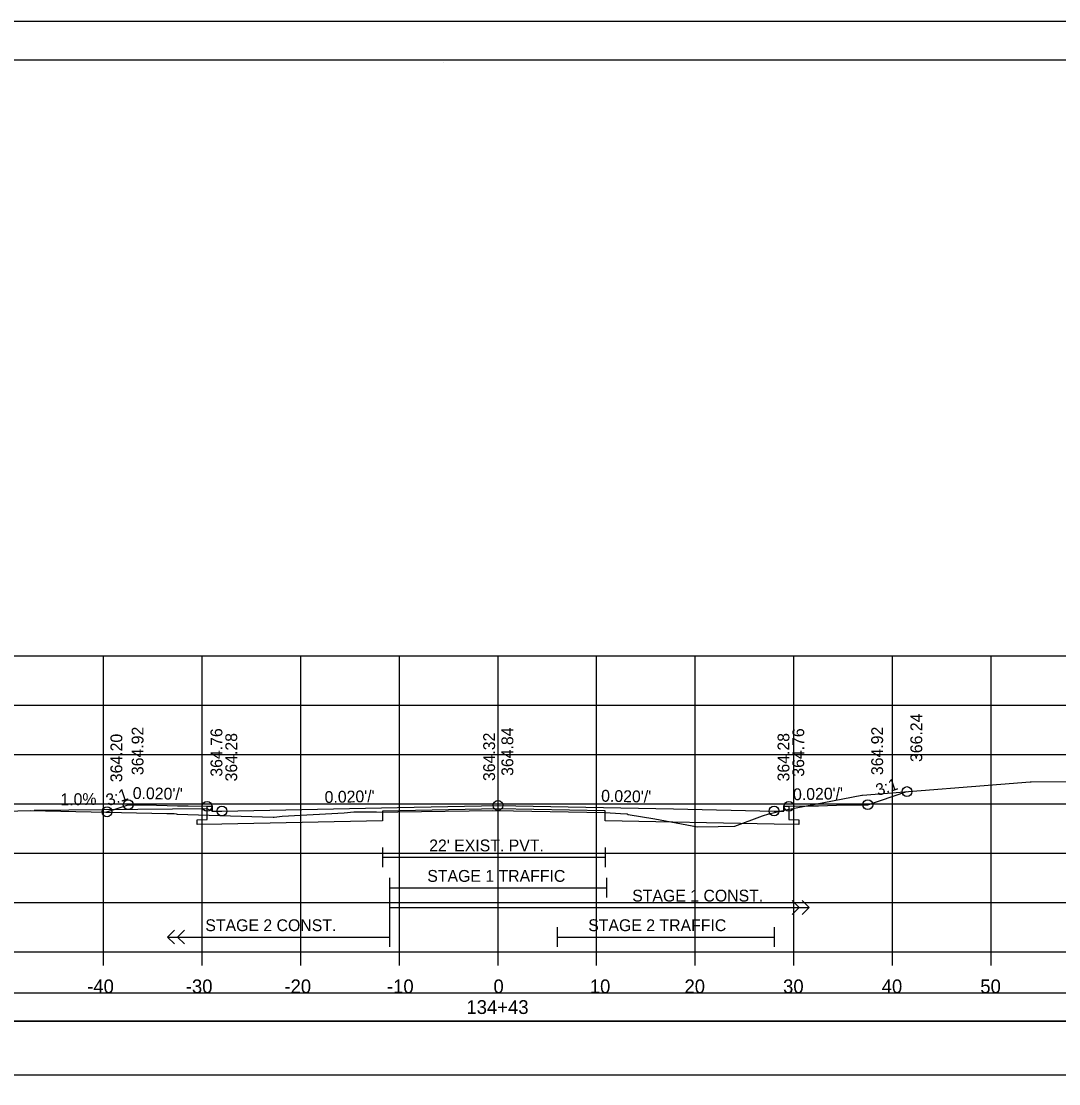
# Model space of a CAD drawing. Extents: x 1368122 to 1710785, y 373130 to 557566.
# Drawn here: x 1368640.5 to 1368745.7, y 378142.7 to 378250.4 of the extents above; entities that cross this region are included whole.
import ezdxf

# ---------------------------------------------------------------- set-up
doc = ezdxf.new("R2010")
doc.units = 0
for name, color, linetype in [('R_Alt Surface', 7, 'Continuous'), ('R_Axis', 7, 'Continuous'), ('R_Axis Annot', 7, 'Continuous'), ('R_Border', 7, 'Continuous'), ('R_Drive', 7, 'Continuous'), ('R_Exist Surface', 7, 'Continuous'), ('R_Fin Surface', 7, 'Continuous'), ('R_Grid', 7, 'Continuous'), ('R_No Plot', 7, 'Continuous'), ('R_Striping', 7, 'Continuous'), ('R_Water', 7, 'Continuous'), ('R_Xsect Elev', 7, 'Continuous'), ('R_Xsect Slope', 7, 'Continuous')]:
    doc.layers.add(name, color=color, linetype=linetype)

msp = doc.modelspace()

# ---------------------------------------------------------------- linework, layer by layer
msp.add_lwpolyline([(1368539.73, 378143.61), (1368838.03, 378143.61), (1368838.03, 378149.02), (1368539.73, 378149.02)], close=True)
at = {"layer": 'R_Alt Surface'}
for points in [[(1368718.38, 378170.84), (1368718.38, 378169.5), (1368719.38, 378169.48), (1368719.38, 378168.98), (1368716.88, 378169.03), (1368699.75, 378169.37), (1368699.75, 378170.37), (1368688.88, 378170.59), (1368677.15, 378170.36), (1368677.15, 378169.36), (1368660.88, 378169.03), (1368658.38, 378168.98), (1368658.38, 378169.48), (1368659.38, 378169.5), (1368659.38, 378170.84)], [(1368677.15, 378166.67), (1368677.15, 378164.67)], [(1368699.75, 378166.67), (1368699.75, 378164.67)], [(1368677.15, 378165.67), (1368699.75, 378165.67)]]:
    msp.add_lwpolyline(points, dxfattribs=at)
msp.add_lwpolyline([(1368539.73, 378149.08), (1368838.03, 378149.08), (1368838.03, 378151.89), (1368539.73, 378151.89)], close=True, dxfattribs=at)
at = {"layer": 'R_Axis'}
for p, q in [((1368538.88, 378156.08), (1368838.88, 378156.08)), ((1368648.88, 378154.68), (1368648.88, 378156.08)), ((1368658.88, 378154.68), (1368658.88, 378156.08)), ((1368668.88, 378154.68), (1368668.88, 378156.08)), ((1368678.88, 378154.68), (1368678.88, 378156.08)), ((1368688.88, 378154.68), (1368688.88, 378156.08)), ((1368698.88, 378154.68), (1368698.88, 378156.08)), ((1368708.88, 378154.68), (1368708.88, 378156.08)), ((1368718.88, 378154.68), (1368718.88, 378156.08)), ((1368728.88, 378154.68), (1368728.88, 378156.08)), ((1368738.88, 378154.68), (1368738.88, 378156.08))]:
    msp.add_line(p, q, dxfattribs=at)
at = {"layer": 'R_Border'}
for p, q in [((1368530.88, 378246.54), (1368847.06, 378246.54)), ((1368683.4, 378246.28), (1368683.4, 378246.28)), ((1368683.4, 378246.28), (1368683.4, 378246.28))]:
    msp.add_line(p, q, dxfattribs=at)
at = {"layer": 'R_Drive'}
for p, q in [((1368659.38, 378170.59), (1368641.84, 378170.42)), ((1368659.88, 378170.34), (1368659.38, 378170.59))]:
    msp.add_line(p, q, dxfattribs=at)
at = {"layer": 'R_Exist Surface'}
msp.add_lwpolyline([(1368636.3, 378170.29), (1368641.48, 378170.42), (1368655.29, 378170.11), (1368656.05, 378170.1), (1368656.23, 378170.07), (1368656.34, 378170.05), (1368666.09, 378169.72), (1368666.19, 378169.73), (1368666.99, 378169.83), (1368673.29, 378170.19), (1368674.27, 378170.28), (1368676.55, 378170.27), (1368677.15, 378170.26), (1368678.73, 378170.29), (1368688.37, 378170.41), (1368690.46, 378170.38), (1368699.75, 378170.21), (1368701.3, 378170.12), (1368701.98, 378170.07), (1368702.08, 378170.02), (1368704.77, 378169.57), (1368709.11, 378168.76), (1368711.22, 378168.79), (1368712.9, 378168.81), (1368715.69, 378169.87), (1368716.35, 378170.08), (1368718.06, 378170.48), (1368725.77, 378171.96), (1368725.84, 378171.96), (1368742.84, 378173.31), (1368742.94, 378173.31), (1368749.22, 378173.36)], dxfattribs=at)
at = {"layer": 'R_Fin Surface'}
msp.add_lwpolyline([(1368649.12, 378170.25), (1368650.07, 378170.56), (1368651.38, 378171), (1368653.2, 378170.97), (1368656.38, 378170.9), (1368657.47, 378170.88), (1368659.38, 378170.84), (1368659.56, 378170.84), (1368659.88, 378170.84), (1368659.88, 378170.52), (1368659.88, 378170.34), (1368660.25, 378170.35), (1368660.88, 378170.36), (1368678.69, 378170.72), (1368688.88, 378170.92), (1368706.69, 378170.57), (1368716.88, 378170.36), (1368717.52, 378170.35), (1368717.88, 378170.34), (1368717.88, 378170.66), (1368717.88, 378170.84), (1368718.06, 378170.84), (1368718.38, 378170.84), (1368720.29, 378170.88), (1368721.38, 378170.9), (1368723.2, 378170.94), (1368726.38, 378171), (1368727.68, 378171.44), (1368730.35, 378172.33)], dxfattribs=at)
at = {"layer": 'R_Grid'}
for p, q in [((1368538.88, 378186.08), (1368838.88, 378186.08)), ((1368648.88, 378156.08), (1368648.88, 378186.08)), ((1368658.88, 378156.08), (1368658.88, 378186.08)), ((1368668.88, 378156.08), (1368668.88, 378186.08)), ((1368678.88, 378156.08), (1368678.88, 378186.08)), ((1368688.88, 378156.08), (1368688.88, 378186.08)), ((1368698.88, 378156.08), (1368698.88, 378186.08)), ((1368708.88, 378156.08), (1368708.88, 378186.08)), ((1368718.88, 378156.08), (1368718.88, 378186.08)), ((1368728.88, 378156.08), (1368728.88, 378186.08)), ((1368738.88, 378156.08), (1368738.88, 378186.08)), ((1368538.88, 378181.08), (1368838.88, 378181.08)), ((1368538.88, 378176.08), (1368838.88, 378176.08)), ((1368538.88, 378171.08), (1368838.88, 378171.08)), ((1368538.88, 378166.08), (1368838.88, 378166.08)), ((1368538.88, 378161.08), (1368838.88, 378161.08)), ((1368538.88, 378156.08), (1368838.88, 378156.08))]:
    msp.add_line(p, q, dxfattribs=at)
at = {"layer": 'R_No Plot'}
msp.add_line((1368518.48, 378250.44), (1368851.81, 378250.44), dxfattribs=at)
for points in [[(1368518.47, 378250.44), (1368851.81, 378250.44), (1368851.81, 378037.1), (1368518.47, 378037.1)], [(1368764.8, 378246.54), (1368784.42, 378246.54), (1368784.42, 378236.66), (1368800.53, 378236.66), (1368823.73, 378236.66), (1368823.85, 378208.51), (1368847.06, 378208.51), (1368847.06, 378041.08), (1368530.88, 378041.08), (1368530.88, 378246.54)]]:
    msp.add_lwpolyline(points, close=True, dxfattribs=at)
for centre in [(1368730.35, 378172.33), (1368651.38, 378171), (1368659.38, 378170.84), (1368688.88, 378170.92), (1368718.38, 378170.84), (1368726.38, 378171), (1368649.23, 378170.28), (1368660.88, 378170.36), (1368716.88, 378170.36)]:
    msp.add_circle(centre, 0.5, dxfattribs=at)
at = {"layer": 'R_Striping'}
for p, q in [((1368719.42, 378160.58), (1368718.71, 378161.29)), ((1368720.42, 378160.58), (1368719.71, 378161.29)), ((1368718.71, 378159.88), (1368719.42, 378160.58)), ((1368719.71, 378159.88), (1368720.42, 378160.58)), ((1368655.38, 378157.58), (1368656.09, 378158.29)), ((1368656.38, 378157.58), (1368657.09, 378158.29)), ((1368655.38, 378157.58), (1368677.88, 378157.58)), ((1368656.09, 378156.88), (1368655.38, 378157.58)), ((1368657.09, 378156.88), (1368656.38, 378157.58))]:
    msp.add_line(p, q, dxfattribs=at)
for points in [[(1368677.88, 378163.58), (1368677.88, 378156.58)], [(1368699.88, 378163.58), (1368699.88, 378161.58)], [(1368677.88, 378162.58), (1368699.88, 378162.58)], [(1368677.88, 378160.58), (1368720.42, 378160.58)], [(1368694.88, 378158.58), (1368694.88, 378156.58)], [(1368716.88, 378158.58), (1368716.88, 378156.58)], [(1368694.88, 378157.58), (1368716.88, 378157.58)]]:
    msp.add_lwpolyline(points, dxfattribs=at)
at = {"layer": 'R_Xsect Elev'}
msp.add_line((1368688.88, 378170.4), (1368688.88, 378180.4), dxfattribs=at)

# ---------------------------------------------------------------- texts
at = {"layer": 'R_Axis Annot'}
for s, p in [('-40', (1368647.22, 378151.88)), ('-30', (1368657.22, 378151.88)), ('-20', (1368667.22, 378151.88)), ('-10', (1368677.62, 378151.88)), ('0', (1368688.42, 378151.88)), ('10', (1368698.19, 378151.88)), ('20', (1368707.79, 378151.88)), ('30', (1368717.79, 378151.88)), ('40', (1368727.79, 378151.88)), ('50', (1368737.79, 378151.88)), ('134+43', (1368685.68, 378149.78))]:
    msp.add_text(s, height=1.4, dxfattribs=at).set_placement(p)
at = {"layer": 'R_Striping'}
for s, p in [('STAGE 1 TRAFFIC', (1368681.71, 378163.18)), ('STAGE 1 CONST.', (1368702.49, 378161.18)), ('STAGE 2 CONST.', (1368659.2, 378158.18)), ('STAGE 2 TRAFFIC', (1368698.03, 378158.18))]:
    msp.add_text(s, height=1.2, dxfattribs=at).set_placement(p)
at = {"layer": 'R_Water'}
msp.add_text("22' EXIST. PVT.", height=1.2, dxfattribs=at).set_placement((1368681.9, 378166.27))
at = {"layer": 'R_Xsect Elev'}
for s, rotation, p in [('366.24', 90, (1368731.9, 378175.33)), ('364.92', 90, (1368652.93, 378174)), ('364.76', 90, (1368660.93, 378173.84)), ('364.84', 90, (1368690.43, 378173.92)), ('364.76', 90, (1368719.93, 378173.84)), ('364.92', 90, (1368727.93, 378174)), ('364.20', 90, (1368650.78, 378173.28)), ('364.28', 90, (1368662.43, 378173.36)), ('364.32', 90, (1368688.58, 378173.4)), ('364.28', 90, (1368718.43, 378173.36)), ('1.0%', 0.5729, (1368644.51, 378170.94))]:
    msp.add_text(s, height=1.2, rotation=rotation, dxfattribs=at).set_placement(p)
at = {"layer": 'R_Xsect Slope'}
for s, rotation, p in [('3:1', 18.4349, (1368727.42, 378171.88)), ('3:1', 18.4349, (1368649.36, 378170.85)), ("0.020'/'", 358.8542, (1368651.83, 378171.59)), ("0.020'/'", 1.1458, (1368671.31, 378171.17)), ("0.020'/'", 358.8542, (1368699.33, 378171.31)), ("0.020'/'", 1.1458, (1368718.81, 378171.45))]:
    msp.add_text(s, height=1.2, rotation=rotation, dxfattribs=at).set_placement(p)

doc.saveas('drawing.dxf')
